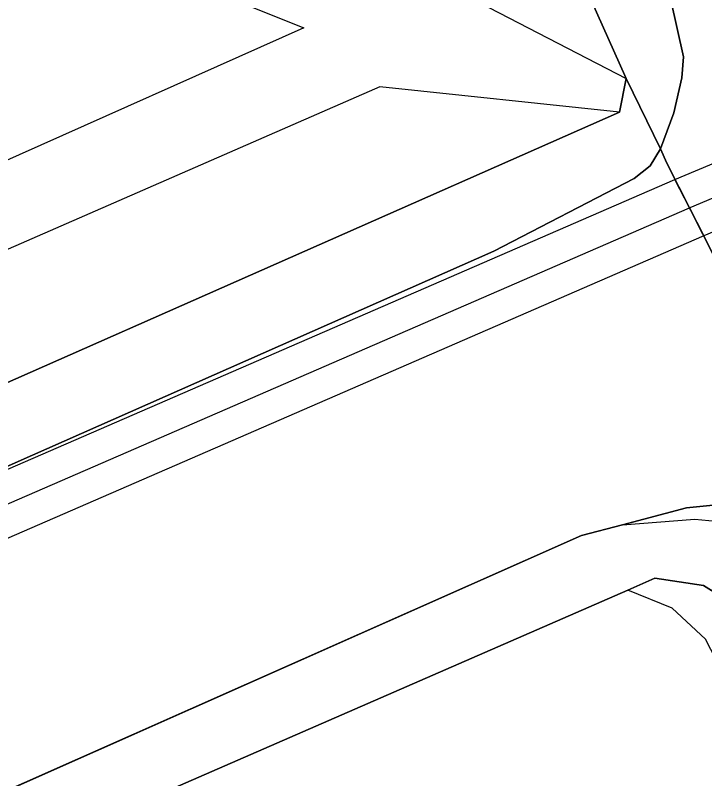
# Model space of a CAD drawing. Extents: x -263423 to -261326, y -1240067 to -1237864.
# Drawn here: x -262367.83 to -262334.09, y -1239741.88 to -1239704.49 of the extents above; entities that cross this region are included whole.
import ezdxf

# ---------------------------------------------------------------- set-up
doc = ezdxf.new("R2010")
doc.units = 0
for name, color, linetype in [('body_kn', 7, 'Continuous'), ('kladpar_hranice', 7, 'Continuous'), ('kladpar_plochy', 7, 'Continuous'), ('linie', 7, 'Continuous'), ('tarchy_linie', 7, 'Continuous'), ('zappar_hrandruhpozemk', 7, 'Continuous')]:
    doc.layers.add(name, color=color, linetype=linetype)

msp = doc.modelspace()

# ---------------------------------------------------------------- linework, layer by layer
at = {"layer": 'body_kn'}
for p, q in [((-262353.71, -1239705.11), (-262353.71, -1239705.11)), ((-262335.14, -1239706.53), (-262335.14, -1239706.53)), ((-262337.94, -1239707.59), (-262337.94, -1239707.59)), ((-262335.21, -1239707.55), (-262335.21, -1239707.55)), ((-262349.99, -1239708), (-262349.99, -1239708)), ((-262338.27, -1239709.24), (-262338.27, -1239709.24)), ((-262338.27, -1239709.24), (-262338.27, -1239709.24)), ((-262335.61, -1239709.26), (-262335.61, -1239709.26)), ((-262336.26, -1239711.03), (-262336.26, -1239711.03)), ((-262336.26, -1239711.03), (-262336.26, -1239711.03)), ((-262335.95, -1239711.74), (-262335.95, -1239711.74)), ((-262336.77, -1239711.86), (-262336.77, -1239711.86)), ((-262337.54, -1239712.49), (-262337.54, -1239712.49)), ((-262335.55, -1239712.53), (-262335.55, -1239712.53)), ((-262334.84, -1239713.92), (-262334.84, -1239713.92)), ((-262334.84, -1239713.92), (-262334.84, -1239713.92)), ((-262334.81, -1239713.9), (-262334.81, -1239713.9)), ((-262334.14, -1239715.3), (-262334.14, -1239715.3)), ((-262344.42, -1239716.05), (-262344.42, -1239716.05)), ((-262334.99, -1239728.62), (-262334.99, -1239728.62)), ((-262334.58, -1239729.17), (-262334.58, -1239729.17)), ((-262338.11, -1239729.44), (-262338.11, -1239729.44)), ((-262338.11, -1239729.44), (-262338.11, -1239729.44)), ((-262340.12, -1239729.97), (-262340.12, -1239729.97)), ((-262340.12, -1239729.97), (-262340.12, -1239729.97)), ((-262336.53, -1239732.06), (-262336.53, -1239732.06)), ((-262337.86, -1239732.64), (-262337.86, -1239732.64)), ((-262334.15, -1239732.41), (-262334.15, -1239732.41)), ((-262335.69, -1239733.53), (-262335.69, -1239733.53))]:
    msp.add_line(p, q, dxfattribs=at)
at = {"layer": 'kladpar_hranice'}
for points in [[(-262377.62, -1239652.52), (-262366.99, -1239647.59), (-262364.46, -1239648.24), (-262364.14, -1239648.31), (-262362.72, -1239652.13), (-262337.94, -1239707.59), (-262338.27, -1239709.24), (-262370.48, -1239723.47), (-262400.33, -1239736.5), (-262402.1, -1239735.98), (-262415.66, -1239704.37), (-262427.17, -1239677.6), (-262426.39, -1239675.19), (-262377.62, -1239652.52)], [(-262364.14, -1239648.31), (-262363.13, -1239648.76), (-262361.49, -1239649.73), (-262359.73, -1239651.52), (-262358.04, -1239653.69), (-262335.75, -1239703.73), (-262335.14, -1239706.53), (-262335.21, -1239707.55), (-262335.61, -1239709.26), (-262336.26, -1239711.03), (-262337.94, -1239707.59), (-262362.72, -1239652.13), (-262364.14, -1239648.31)], [(-262347.49, -1239659.5), (-262343.22, -1239669.75), (-262330.33, -1239697.54), (-262327.56, -1239703.52), (-262319.1, -1239721.76), (-262318.34, -1239723.39), (-262326.49, -1239725.4), (-262328.84, -1239725.77), (-262329.39, -1239724.43), (-262330.64, -1239722.2), (-262335.95, -1239711.74), (-262336.26, -1239711.03), (-262335.61, -1239709.26), (-262335.21, -1239707.55), (-262335.14, -1239706.53), (-262335.75, -1239703.73), (-262358.04, -1239653.69)], [(-262402.1, -1239735.98), (-262400.33, -1239736.5), (-262370.48, -1239723.47), (-262338.27, -1239709.24), (-262337.94, -1239707.59), (-262336.26, -1239711.03), (-262336.77, -1239711.86), (-262337.54, -1239712.49), (-262344.42, -1239716.05), (-262367.84, -1239726.41), (-262400.43, -1239741.01), (-262402.21, -1239741.44), (-262403.79, -1239741.3), (-262405.31, -1239740.66), (-262403.75, -1239738.38), (-262402.1, -1239735.98)], [(-262400.43, -1239741.01), (-262367.84, -1239726.41), (-262344.42, -1239716.05), (-262337.54, -1239712.49), (-262336.77, -1239711.86), (-262336.26, -1239711.03), (-262335.95, -1239711.74), (-262330.64, -1239722.2), (-262329.39, -1239724.43), (-262328.84, -1239725.77), (-262328.4, -1239726.72), (-262329.74, -1239728.09), (-262334.99, -1239728.62), (-262338.11, -1239729.44), (-262340.12, -1239729.97), (-262389.31, -1239751.81), (-262392.29, -1239755.15), (-262393.67, -1239757.64), (-262395.03, -1239754.52), (-262397.57, -1239755.64), (-262399.93, -1239756.83), (-262409.41, -1239761.14)], [(-262340.12, -1239729.97), (-262338.11, -1239729.44), (-262334.99, -1239728.62), (-262329.74, -1239728.09), (-262328.36, -1239731.26), (-262319.44, -1239751.71)], [(-262387.17, -1239754.15), (-262390.19, -1239756.01), (-262391.45, -1239757.92), (-262392.21, -1239760.97), (-262393.67, -1239757.64), (-262392.29, -1239755.15), (-262389.31, -1239751.81), (-262340.12, -1239729.97)], [(-262383.94, -1239752.74), (-262349.06, -1239778.14), (-262348.76, -1239778.22), (-262348.1, -1239778.38), (-262347.49, -1239778.24), (-262326.1, -1239759.77), (-262324.31, -1239757.29), (-262323.9, -1239753.68), (-262324.61, -1239750.46), (-262330.82, -1239736.04), (-262331.88, -1239733.84), (-262334.15, -1239732.41), (-262336.53, -1239732.06), (-262337.86, -1239732.64), (-262383.94, -1239752.74)], [(-262383.94, -1239752.74), (-262337.86, -1239732.64), (-262336.53, -1239732.06), (-262334.15, -1239732.41), (-262331.88, -1239733.84), (-262330.82, -1239736.04), (-262324.61, -1239750.46), (-262323.9, -1239753.68), (-262324.31, -1239757.29), (-262326.1, -1239759.77), (-262347.49, -1239778.24), (-262348.1, -1239778.38), (-262348.76, -1239778.22), (-262349.06, -1239778.14), (-262383.94, -1239752.74)]]:
    msp.add_lwpolyline(points, dxfattribs=at)
at = {"layer": 'kladpar_plochy'}
for p, q in [((-262335.14, -1239706.53), (-262335.75, -1239703.73)), ((-262335.21, -1239707.55), (-262335.14, -1239706.53)), ((-262335.61, -1239709.26), (-262335.21, -1239707.55)), ((-262336.26, -1239711.03), (-262335.61, -1239709.26)), ((-262335.95, -1239711.74), (-262336.26, -1239711.03)), ((-262330.64, -1239722.2), (-262335.95, -1239711.74)), ((-262334.99, -1239728.62), (-262329.74, -1239728.09)), ((-262338.11, -1239729.44), (-262334.99, -1239728.62)), ((-262340.12, -1239729.97), (-262338.11, -1239729.44)), ((-262389.31, -1239751.81), (-262340.12, -1239729.97)), ((-262336.53, -1239732.06), (-262337.86, -1239732.64)), ((-262334.15, -1239732.41), (-262336.53, -1239732.06)), ((-262337.86, -1239732.64), (-262383.94, -1239752.74)), ((-262331.88, -1239733.84), (-262334.15, -1239732.41))]:
    msp.add_line(p, q, dxfattribs=at)
for points in [[(-262377.62, -1239652.52), (-262366.99, -1239647.59), (-262364.46, -1239648.24), (-262364.14, -1239648.31), (-262362.72, -1239652.13), (-262337.94, -1239707.59), (-262338.27, -1239709.24), (-262370.48, -1239723.47), (-262400.33, -1239736.5), (-262402.1, -1239735.98), (-262415.66, -1239704.37), (-262427.17, -1239677.6), (-262426.39, -1239675.19)], [(-262364.14, -1239648.31), (-262363.13, -1239648.76), (-262361.49, -1239649.73), (-262359.73, -1239651.52), (-262358.04, -1239653.69), (-262335.75, -1239703.73), (-262335.14, -1239706.53), (-262335.21, -1239707.55), (-262335.61, -1239709.26), (-262336.26, -1239711.03), (-262337.94, -1239707.59), (-262362.72, -1239652.13)], [(-262402.1, -1239735.98), (-262400.33, -1239736.5), (-262370.48, -1239723.47), (-262338.27, -1239709.24), (-262337.94, -1239707.59), (-262336.26, -1239711.03), (-262336.77, -1239711.86), (-262337.54, -1239712.49), (-262344.42, -1239716.05), (-262367.84, -1239726.41), (-262400.43, -1239741.01), (-262402.21, -1239741.44), (-262403.79, -1239741.3), (-262405.31, -1239740.66), (-262403.75, -1239738.38)], [(-262383.94, -1239752.74), (-262337.86, -1239732.64), (-262336.53, -1239732.06), (-262334.15, -1239732.41), (-262331.88, -1239733.84), (-262330.82, -1239736.04), (-262324.61, -1239750.46), (-262323.9, -1239753.68), (-262324.31, -1239757.29), (-262326.1, -1239759.77), (-262347.49, -1239778.24), (-262348.1, -1239778.38), (-262348.76, -1239778.22), (-262349.06, -1239778.14)]]:
    msp.add_lwpolyline(points, close=True, dxfattribs=at)
msp.add_lwpolyline([(-262400.43, -1239741.01), (-262367.84, -1239726.41), (-262344.42, -1239716.05), (-262337.54, -1239712.49), (-262336.77, -1239711.86), (-262336.26, -1239711.03), (-262335.95, -1239711.74), (-262330.64, -1239722.2), (-262329.39, -1239724.43), (-262328.84, -1239725.77), (-262328.4, -1239726.72), (-262329.74, -1239728.09), (-262334.99, -1239728.62), (-262338.11, -1239729.44), (-262340.12, -1239729.97), (-262389.31, -1239751.81), (-262392.29, -1239755.15), (-262393.67, -1239757.64), (-262395.03, -1239754.52), (-262397.57, -1239755.64), (-262399.93, -1239756.83), (-262409.41, -1239761.14)], dxfattribs=at)
at = {"layer": 'linie'}
for points in [[(-262362.72, -1239652.13), (-262337.94, -1239707.59), (-262336.26, -1239711.03)], [(-262336.26, -1239711.03), (-262336.77, -1239711.86), (-262337.54, -1239712.49), (-262344.42, -1239716.05), (-262367.84, -1239726.41), (-262400.43, -1239741.01), (-262417.93, -1239748.24), (-262419.11, -1239745.37), (-262430.69, -1239750.43), (-262432.73, -1239751.3), (-262444.57, -1239756.54), (-262453.61, -1239760.6), (-262455.71, -1239761.47), (-262464.04, -1239765.09), (-262479.53, -1239771.77), (-262486.33, -1239774.7), (-262494.83, -1239778.36), (-262500.04, -1239780.61), (-262508.39, -1239784.27), (-262508.26, -1239784.39), (-262521.39, -1239790.2), (-262521.46, -1239790.07), (-262540.33, -1239798.65)]]:
    msp.add_lwpolyline(points, dxfattribs=at)
at = {"layer": 'tarchy_linie'}
for points in [[(-262358.64, -1239630.05), (-262345.1, -1239663.66), (-262330.05, -1239695.41), (-262316.95, -1239723.05), (-262318.34, -1239723.39), (-262318.68, -1239723.47), (-262321.7, -1239724.22), (-262323.33, -1239724.62), (-262328.69, -1239713.01), (-262334.14, -1239715.3), (-262334.84, -1239713.92), (-262335.55, -1239712.53), (-262329.92, -1239710.16), (-262346.87, -1239668.09), (-262361.04, -1239638.2)], [(-262334.84, -1239713.92), (-262334.81, -1239713.9), (-262327.82, -1239710.96)], [(-262405.32, -1239742.85), (-262335.55, -1239712.53), (-262334.84, -1239713.92), (-262334.14, -1239715.3), (-262405.51, -1239746.32)], [(-262417.23, -1239749.97), (-262406.14, -1239744.9), (-262334.84, -1239713.92)]]:
    msp.add_lwpolyline(points, dxfattribs=at)
at = {"layer": 'zappar_hrandruhpozemk'}
for p, q in [((-262346.4, -1239703.2), (-262337.94, -1239707.59)), ((-262353.71, -1239705.11), (-262376.12, -1239715.1)), ((-262349.99, -1239708), (-262373.42, -1239718.23)), ((-262338.27, -1239709.24), (-262349.99, -1239708)), ((-262338.11, -1239729.44), (-262334.58, -1239729.17)), ((-262334.58, -1239729.17), (-262332.3, -1239729.39))]:
    msp.add_line(p, q, dxfattribs=at)
for points in [[(-262393.87, -1239722.9), (-262385.84, -1239702.64), (-262385.2, -1239701.43), (-262384.43, -1239700.23), (-262383.46, -1239699.16), (-262382.38, -1239698.22), (-262381.17, -1239697.53), (-262380.09, -1239697.03), (-262378.88, -1239696.66), (-262377.61, -1239696.48), (-262376.28, -1239696.55), (-262375.01, -1239696.75), (-262373.43, -1239697.21), (-262353.71, -1239705.11)], [(-262333.03, -1239737.04), (-262334.05, -1239735.05), (-262335.69, -1239733.53), (-262337.86, -1239732.64)]]:
    msp.add_lwpolyline(points, dxfattribs=at)

doc.saveas('drawing.dxf')
